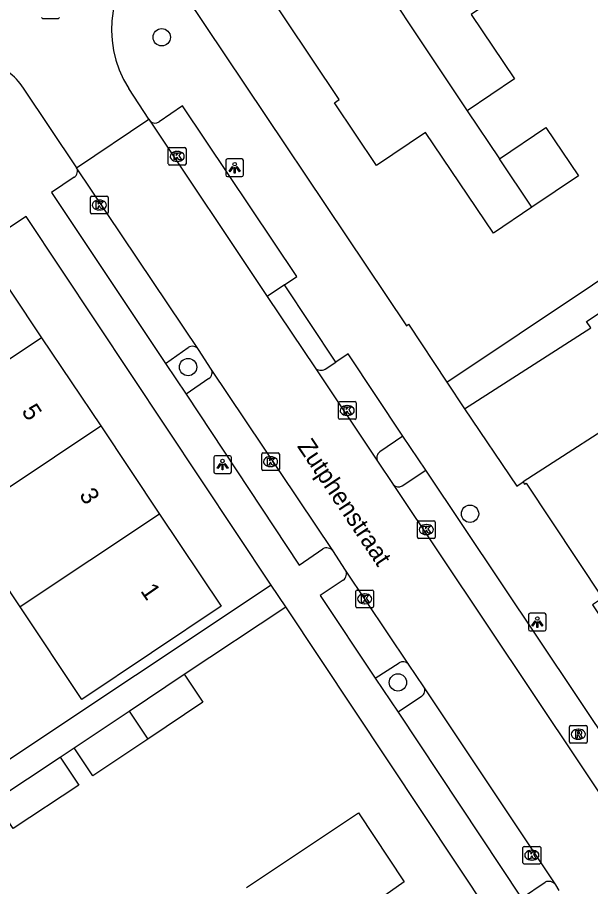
# Model space of a CAD drawing. Extents: x 158352 to 159489, y 383828 to 384597.
# Drawn here: x 158773.43 to 158805.82, y 384209.34 to 384258.46 of the extents above; entities that cross this region are included whole.
import ezdxf

# ---------------------------------------------------------------- set-up
doc = ezdxf.new("R2010")
doc.units = 0
for name, color, linetype in [('IMGEO_Boom', 7, 'Continuous'), ('IMGEO_Hek', 7, 'Continuous'), ('IMGEO_Kolk', 7, 'Continuous'), ('IMGEO_Lichtpunt', 7, 'Continuous'), ('IMGEO_Openbare_ruimte_label', 7, 'Continuous'), ('IMGEO_Pand', 7, 'Continuous'), ('IMGEO_Pand_nummerreeks', 7, 'Continuous'), ('IMGEO_Parkeervlak_open', 7, 'Continuous'), ('IMGEO_Rijbaan_lokaal_open', 7, 'Continuous'), ('IMGEO_Rioolput', 7, 'Continuous'), ('IMGEO_Voetpad_open', 7, 'Continuous')]:
    doc.layers.add(name, color=color, linetype=linetype)

msp = doc.modelspace()

# ---------------------------------------------------------------- linework, layer by layer
at = {"layer": 'IMGEO_Boom'}
for centre in [(158781.588, 384257.339), (158783.078, 384238.698), (158799.008, 384230.409), (158794.935, 384220.875)]:
    msp.add_circle(centre, 0.489, dxfattribs=at)
at = {"layer": 'IMGEO_Hek'}
msp.add_lwpolyline([(158798.702, 384236.335), (158801.651, 384231.97), (158802.014, 384232.216)], dxfattribs=at)
at = {"layer": 'IMGEO_Kolk'}
for p, q in [((158781.962, 384250.179), (158781.962, 384251.031)), ((158782.037, 384251.105), (158782.889, 384251.105)), ((158782.45, 384250.885), (158782.475, 384250.885)), ((158782.963, 384251.031), (158782.963, 384250.179)), ((158782.473, 384250.325), (158782.448, 384250.325)), ((158782.889, 384250.105), (158782.037, 384250.105)), ((158777.559, 384247.431), (158777.559, 384248.283)), ((158777.634, 384248.357), (158778.486, 384248.357)), ((158778.56, 384248.283), (158778.56, 384247.431)), ((158778.047, 384248.137), (158778.072, 384248.137)), ((158778.486, 384247.357), (158777.634, 384247.357)), ((158778.07, 384247.577), (158778.045, 384247.577)), ((158791.568, 384235.82), (158791.568, 384236.672)), ((158791.643, 384236.746), (158792.495, 384236.746)), ((158792.056, 384236.526), (158792.081, 384236.526)), ((158792.569, 384236.672), (158792.569, 384235.82)), ((158792.079, 384235.966), (158792.054, 384235.966)), ((158792.495, 384235.746), (158791.643, 384235.746)), ((158787.236, 384232.93), (158787.236, 384233.782)), ((158787.311, 384233.856), (158788.163, 384233.856)), ((158787.724, 384233.636), (158787.749, 384233.636)), ((158788.237, 384233.782), (158788.237, 384232.93)), ((158787.747, 384233.076), (158787.722, 384233.076)), ((158788.163, 384232.856), (158787.311, 384232.856)), ((158796.116, 384230.015), (158796.968, 384230.015)), ((158796.041, 384229.089), (158796.041, 384229.941)), ((158796.529, 384229.795), (158796.554, 384229.795)), ((158797.042, 384229.941), (158797.042, 384229.089)), ((158796.552, 384229.235), (158796.527, 384229.235)), ((158796.968, 384229.015), (158796.116, 384229.015)), ((158792.632, 384226.099), (158793.484, 384226.099)), ((158792.557, 384225.173), (158792.557, 384226.025)), ((158793.045, 384225.879), (158793.07, 384225.879)), ((158793.558, 384226.025), (158793.558, 384225.173)), ((158793.484, 384225.099), (158792.632, 384225.099)), ((158793.068, 384225.319), (158793.043, 384225.319)), ((158802, 384210.686), (158802, 384211.538)), ((158802.075, 384211.612), (158802.927, 384211.612)), ((158802.488, 384211.392), (158802.513, 384211.392)), ((158803.001, 384211.538), (158803.001, 384210.686)), ((158802.927, 384210.612), (158802.075, 384210.612)), ((158802.511, 384210.832), (158802.486, 384210.832))]:
    msp.add_line(p, q, dxfattribs=at)
for points in [[(158781.962, 384250.179), (158781.962, 384251.031)], [(158782.037, 384251.105), (158782.889, 384251.105)], [(158782.283, 384250.805), (158782.406, 384250.805), (158782.406, 384250.654), (158782.536, 384250.805), (158782.7, 384250.805), (158782.554, 384250.654), (158782.707, 384250.405), (158782.555, 384250.405), (158782.47, 384250.569), (158782.406, 384250.502), (158782.406, 384250.405), (158782.283, 384250.405), (158782.283, 384250.805)], [(158782.963, 384251.031), (158782.963, 384250.179)], [(158782.889, 384250.105), (158782.037, 384250.105)], [(158777.559, 384247.431), (158777.559, 384248.283)], [(158777.634, 384248.357), (158778.486, 384248.357)], [(158778.56, 384248.283), (158778.56, 384247.431)], [(158777.88, 384248.057), (158778.003, 384248.057), (158778.003, 384247.906), (158778.133, 384248.057), (158778.297, 384248.057), (158778.151, 384247.906), (158778.304, 384247.657), (158778.152, 384247.657), (158778.067, 384247.821), (158778.003, 384247.754), (158778.003, 384247.657), (158777.88, 384247.657), (158777.88, 384248.057)], [(158778.486, 384247.357), (158777.634, 384247.357)], [(158791.568, 384235.82), (158791.568, 384236.672)], [(158791.643, 384236.746), (158792.495, 384236.746)], [(158791.889, 384236.446), (158792.012, 384236.446), (158792.012, 384236.295), (158792.142, 384236.446), (158792.306, 384236.446), (158792.16, 384236.295), (158792.313, 384236.046), (158792.161, 384236.046), (158792.076, 384236.21), (158792.012, 384236.143), (158792.012, 384236.046), (158791.889, 384236.046), (158791.889, 384236.446)], [(158792.569, 384236.672), (158792.569, 384235.82)], [(158792.495, 384235.746), (158791.643, 384235.746)], [(158787.236, 384232.93), (158787.236, 384233.782)], [(158787.311, 384233.856), (158788.163, 384233.856)], [(158787.557, 384233.556), (158787.68, 384233.556), (158787.68, 384233.405), (158787.81, 384233.556), (158787.974, 384233.556), (158787.828, 384233.405), (158787.981, 384233.156), (158787.829, 384233.156), (158787.744, 384233.32), (158787.68, 384233.253), (158787.68, 384233.156), (158787.557, 384233.156), (158787.557, 384233.556)], [(158788.237, 384233.782), (158788.237, 384232.93)], [(158788.163, 384232.856), (158787.311, 384232.856)], [(158796.116, 384230.015), (158796.968, 384230.015)], [(158796.041, 384229.089), (158796.041, 384229.941)], [(158796.362, 384229.715), (158796.485, 384229.715), (158796.485, 384229.564), (158796.615, 384229.715), (158796.779, 384229.715), (158796.633, 384229.564), (158796.786, 384229.315), (158796.634, 384229.315), (158796.549, 384229.479), (158796.485, 384229.412), (158796.485, 384229.315), (158796.362, 384229.315), (158796.362, 384229.715)], [(158797.042, 384229.941), (158797.042, 384229.089)], [(158796.968, 384229.015), (158796.116, 384229.015)], [(158792.632, 384226.099), (158793.484, 384226.099)], [(158792.557, 384225.173), (158792.557, 384226.025)], [(158792.878, 384225.799), (158793.001, 384225.799), (158793.001, 384225.648), (158793.131, 384225.799), (158793.295, 384225.799), (158793.149, 384225.648), (158793.302, 384225.399), (158793.15, 384225.399), (158793.065, 384225.563), (158793.001, 384225.496), (158793.001, 384225.399), (158792.878, 384225.399), (158792.878, 384225.799)], [(158793.558, 384226.025), (158793.558, 384225.173)], [(158793.484, 384225.099), (158792.632, 384225.099)], [(158802, 384210.686), (158802, 384211.538)], [(158802.075, 384211.612), (158802.927, 384211.612)], [(158803.001, 384211.538), (158803.001, 384210.686)], [(158802.321, 384211.312), (158802.444, 384211.312), (158802.444, 384211.161), (158802.574, 384211.312), (158802.738, 384211.312), (158802.592, 384211.161), (158802.745, 384210.912), (158802.593, 384210.912), (158802.508, 384211.076), (158802.444, 384211.009), (158802.444, 384210.912), (158802.321, 384210.912), (158802.321, 384211.312)], [(158802.927, 384210.612), (158802.075, 384210.612)]]:
    msp.add_lwpolyline(points, dxfattribs=at)
for centre, start, end in [((158782.039, 384251.029), 91.552, 178.448), ((158782.039, 384251.029), 91.552, 178.448), ((158782.887, 384251.029), 1.552, 88.448), ((158782.887, 384251.029), 1.552, 88.448), ((158782.039, 384250.181), 181.552, 268.448), ((158782.039, 384250.181), 181.552, 268.448), ((158782.887, 384250.181), 271.552, 358.448), ((158782.887, 384250.181), 271.552, 358.448), ((158777.636, 384248.281), 91.552, 178.448), ((158777.636, 384248.281), 91.552, 178.448), ((158778.484, 384248.281), 1.552, 88.448), ((158778.484, 384248.281), 1.552, 88.448), ((158777.636, 384247.433), 181.552, 268.448), ((158777.636, 384247.433), 181.552, 268.448), ((158778.484, 384247.433), 271.552, 358.448), ((158778.484, 384247.433), 271.552, 358.448), ((158791.645, 384236.67), 91.552, 178.448), ((158791.645, 384236.67), 91.552, 178.448), ((158792.493, 384236.67), 1.552, 88.448), ((158792.493, 384236.67), 1.552, 88.448), ((158791.645, 384235.822), 181.552, 268.448), ((158791.645, 384235.822), 181.552, 268.448), ((158792.493, 384235.822), 271.552, 358.448), ((158792.493, 384235.822), 271.552, 358.448), ((158787.313, 384233.78), 91.552, 178.448), ((158787.313, 384233.78), 91.552, 178.448), ((158788.161, 384233.78), 1.552, 88.448), ((158788.161, 384233.78), 1.552, 88.448), ((158787.313, 384232.932), 181.552, 268.448), ((158787.313, 384232.932), 181.552, 268.448), ((158788.161, 384232.932), 271.552, 358.448), ((158788.161, 384232.932), 271.552, 358.448), ((158796.118, 384229.939), 91.552, 178.448), ((158796.118, 384229.939), 91.552, 178.448), ((158796.966, 384229.939), 1.552, 88.448), ((158796.966, 384229.939), 1.552, 88.448), ((158796.118, 384229.091), 181.552, 268.448), ((158796.118, 384229.091), 181.552, 268.448), ((158796.966, 384229.091), 271.552, 358.448), ((158796.966, 384229.091), 271.552, 358.448), ((158792.634, 384226.023), 91.552, 178.448), ((158792.634, 384226.023), 91.552, 178.448), ((158793.482, 384226.023), 1.552, 88.448), ((158793.482, 384226.023), 1.552, 88.448), ((158792.634, 384225.175), 181.552, 268.448), ((158792.634, 384225.175), 181.552, 268.448), ((158793.482, 384225.175), 271.552, 358.448), ((158793.482, 384225.175), 271.552, 358.448), ((158802.077, 384211.536), 91.552, 178.448), ((158802.077, 384211.536), 91.552, 178.448), ((158802.925, 384211.536), 1.552, 88.448), ((158802.925, 384211.536), 1.552, 88.448), ((158802.077, 384210.688), 181.552, 268.448), ((158802.077, 384210.688), 181.552, 268.448), ((158802.925, 384210.688), 271.552, 358.448), ((158802.925, 384210.688), 271.552, 358.448)]:
    msp.add_arc(centre, 0.0765, start, end, dxfattribs=at)
for centre, major_axis, ratio, start_param, end_param in [((158782.449, 384250.605), (-0.387, 0.002), 0.722429, 4.712389, 7.853982), ((158782.474, 384250.605), (-0.39, 0.002), 0.717154, 1.570796, 4.712389), ((158778.046, 384247.857), (-0.387, 0.002), 0.722429, 4.712389, 7.853982), ((158778.071, 384247.857), (-0.39, 0.002), 0.717154, 1.570796, 4.712389), ((158792.055, 384236.246), (-0.387, 0.002), 0.722429, 4.712389, 7.853982), ((158792.08, 384236.246), (-0.39, 0.002), 0.717154, 1.570796, 4.712389), ((158787.723, 384233.356), (-0.387, 0.002), 0.722429, 4.712389, 7.853982), ((158787.748, 384233.356), (-0.39, 0.002), 0.717154, 1.570796, 4.712389), ((158796.528, 384229.515), (-0.387, 0.002), 0.722429, 4.712389, 7.853982), ((158796.553, 384229.515), (-0.39, 0.002), 0.717154, 1.570796, 4.712389), ((158793.044, 384225.599), (-0.387, 0.002), 0.722429, 4.712389, 7.853982), ((158793.069, 384225.599), (-0.39, 0.002), 0.717154, 1.570796, 4.712389), ((158802.487, 384211.112), (-0.387, 0.002), 0.722429, 4.712389, 7.853982), ((158802.512, 384211.112), (-0.39, 0.002), 0.717154, 1.570796, 4.712389)]:
    msp.add_ellipse(centre, major_axis=major_axis, ratio=ratio, start_param=start_param, end_param=end_param, dxfattribs=at)
at = {"layer": 'IMGEO_Lichtpunt'}
for p, q in [((158785.212, 384250.366), (158785.212, 384249.559)), ((158785.212, 384250.366), (158785.212, 384249.559)), ((158786.114, 384250.461), (158785.306, 384250.461)), ((158786.114, 384250.461), (158785.306, 384250.461)), ((158786.208, 384249.559), (158786.208, 384250.366)), ((158786.208, 384249.559), (158786.208, 384250.366)), ((158785.306, 384249.465), (158786.114, 384249.465)), ((158785.306, 384249.465), (158786.114, 384249.465)), ((158784.526, 384233.59), (158784.526, 384232.783)), ((158784.526, 384233.59), (158784.526, 384232.783)), ((158785.428, 384233.685), (158784.62, 384233.685)), ((158785.428, 384233.685), (158784.62, 384233.685)), ((158785.522, 384232.783), (158785.522, 384233.59)), ((158785.522, 384232.783), (158785.522, 384233.59)), ((158784.62, 384232.689), (158785.428, 384232.689)), ((158784.62, 384232.689), (158785.428, 384232.689)), ((158802.313, 384224.688), (158802.313, 384223.881)), ((158802.313, 384224.688), (158802.313, 384223.881)), ((158803.215, 384224.783), (158802.407, 384224.783)), ((158803.215, 384224.783), (158802.407, 384224.783)), ((158803.309, 384223.881), (158803.309, 384224.688)), ((158803.309, 384223.881), (158803.309, 384224.688)), ((158802.407, 384223.787), (158803.215, 384223.787)), ((158802.407, 384223.787), (158803.215, 384223.787))]:
    msp.add_line(p, q, dxfattribs=at)
for points in [[(158785.586, 384250.03), (158785.625, 384250.002), (158785.437, 384249.74), (158785.399, 384249.767), (158785.586, 384250.03)], [(158785.688, 384249.982), (158785.735, 384249.982), (158785.735, 384249.66), (158785.688, 384249.66), (158785.688, 384249.982)], [(158785.798, 384250.002), (158785.836, 384250.029), (158786.023, 384249.767), (158785.984, 384249.739), (158785.798, 384250.002)], [(158784.9, 384233.254), (158784.939, 384233.226), (158784.751, 384232.964), (158784.713, 384232.991), (158784.9, 384233.254)], [(158785.002, 384233.206), (158785.049, 384233.206), (158785.049, 384232.884), (158785.002, 384232.884), (158785.002, 384233.206)], [(158785.112, 384233.226), (158785.15, 384233.253), (158785.337, 384232.991), (158785.298, 384232.963), (158785.112, 384233.226)], [(158802.687, 384224.352), (158802.726, 384224.324), (158802.538, 384224.062), (158802.5, 384224.089), (158802.687, 384224.352)], [(158802.789, 384224.304), (158802.836, 384224.304), (158802.836, 384223.982), (158802.789, 384223.982), (158802.789, 384224.304)], [(158802.899, 384224.324), (158802.937, 384224.351), (158803.124, 384224.089), (158803.085, 384224.061), (158802.899, 384224.324)]]:
    msp.add_lwpolyline(points, dxfattribs=at)
for centre in [(158785.711, 384250.164), (158785.025, 384233.388), (158802.812, 384224.486)]:
    msp.add_circle(centre, 0.0994, dxfattribs=at)
for centre, start, end in [((158785.306, 384250.366), 90, 180), ((158785.306, 384250.366), 90, 180), ((158786.114, 384250.366), 0, 90), ((158786.114, 384250.366), 0, 90), ((158785.306, 384249.559), 180, 270), ((158785.306, 384249.559), 180, 270), ((158786.114, 384249.559), 270, 0), ((158786.114, 384249.559), 270, 360), ((158784.62, 384233.59), 90, 180), ((158784.62, 384233.59), 90, 180), ((158785.428, 384233.59), 0, 90), ((158785.428, 384233.59), 0, 90), ((158784.62, 384232.783), 180, 270), ((158784.62, 384232.783), 180, 270), ((158785.428, 384232.783), 270, 0), ((158785.428, 384232.783), 270, 360), ((158802.407, 384224.688), 90, 180), ((158802.407, 384224.688), 90, 180), ((158803.215, 384224.688), 0, 90), ((158803.215, 384224.688), 0, 90), ((158802.407, 384223.881), 180, 270), ((158802.407, 384223.881), 180, 270), ((158803.215, 384223.881), 270, 0), ((158803.215, 384223.881), 270, 360)]:
    msp.add_arc(centre, 0.0946, start, end, dxfattribs=at)
at = {"layer": 'IMGEO_Pand'}
for points in [[(158802.51, 384247.734), (158800.339, 384246.274), (158796.5, 384251.957), (158793.717, 384250.096), (158791.345, 384253.642), (158791.619, 384253.825), (158787.034, 384260.674), (158791.752, 384263.857)], [(158791.752, 384263.857), (158798.846, 384253.181)], [(158800.604, 384260.926), (158801.186, 384260.049), (158799.077, 384258.631), (158801.529, 384254.987), (158798.846, 384253.181)], [(158798.846, 384253.181), (158800.667, 384250.474)], [(158800.667, 384250.474), (158803.296, 384252.243), (158805.14, 384249.503), (158802.51, 384247.734)], [(158802.51, 384247.734), (158800.667, 384250.474)], [(158771.344, 384245.523), (158774.797, 384240.358)], [(158774.797, 384240.358), (158766.937, 384235.12)], [(158774.797, 384240.358), (158778.142, 384235.374)], [(158808.728, 384236.548), (158802.014, 384232.216)], [(158770.27, 384230.127), (158778.142, 384235.374)], [(158778.142, 384235.374), (158781.46, 384230.393)], [(158802.014, 384232.216), (158802.088, 384232.09), (158802.178, 384232.143), (158806.493, 384225.639), (158805.937, 384225.266), (158812.392, 384215.663)], [(158773.591, 384225.148), (158770.27, 384230.127)], [(158781.46, 384230.393), (158773.591, 384225.148)], [(158781.46, 384230.393), (158784.944, 384225.182), (158777.075, 384219.921), (158773.591, 384225.148)], [(158779.752, 384219.257), (158782.858, 384221.34)], [(158782.858, 384221.34), (158783.916, 384219.762), (158780.809, 384217.679)], [(158776.645, 384217.175), (158779.752, 384219.257)], [(158779.752, 384219.257), (158780.809, 384217.679)], [(158780.809, 384217.679), (158777.703, 384215.597), (158776.645, 384217.175)], [(158775.852, 384216.652), (158776.91, 384215.074), (158773.203, 384212.629), (158772.146, 384214.207)], [(158772.146, 384214.207), (158775.852, 384216.652)], [(158786.38, 384209.294), (158792.699, 384213.514), (158795.295, 384209.606), (158794.187, 384208.841), (158796.785, 384204.942), (158791.593, 384201.478)]]:
    msp.add_lwpolyline(points, dxfattribs=at)
at = {"layer": 'IMGEO_Parkeervlak_open'}
for points in [[(158781.797, 384238.91), (158783.088, 384239.804)], [(158784.25, 384238.048), (158782.962, 384237.159)], [(158793.651, 384221.126), (158794.999, 384221.987)], [(158796.268, 384220.08), (158794.939, 384219.198)]]:
    msp.add_lwpolyline(points, dxfattribs=at)
for centre, radius, start, end in [((158783.327, 384239.446), 0.43, 36.5009, 123.7179), ((158784.027, 384238.393), 0.411, 302.8937, 28.2363), ((158795.212, 384221.642), 0.406, 39.7251, 121.669), ((158796.041, 384220.422), 0.41, 303.5613, 30.6774)]:
    msp.add_arc(centre, radius, start, end, dxfattribs=at)
at = {"layer": 'IMGEO_Rijbaan_lokaal_open'}
for points in [[(158773.769, 384254.458), (158776.768, 384249.966)], [(158780.861, 384252.713), (158779.725, 384254.446)], [(158776.768, 384249.966), (158780.861, 384252.713)], [(158780.861, 384252.713), (158780.943, 384252.603)], [(158780.943, 384252.603), (158787.539, 384242.681)], [(158783.673, 384239.702), (158776.768, 384249.966)], [(158787.539, 384242.681), (158790.253, 384238.663)], [(158784.389, 384238.588), (158783.673, 384239.702)], [(158791.263, 384228.324), (158784.389, 384238.588)], [(158790.253, 384238.663), (158793.788, 384233.373)], [(158793.788, 384233.373), (158794.663, 384232.054)], [(158794.663, 384232.054), (158807.872, 384212.309)], [(158791.974, 384227.225), (158791.263, 384228.324)], [(158795.524, 384221.901), (158791.974, 384227.225)], [(158796.394, 384220.631), (158795.524, 384221.901)], [(158803.85, 384209.437), (158796.394, 384220.631)], [(158804.049, 384209.123), (158803.85, 384209.437)]]:
    msp.add_lwpolyline(points, dxfattribs=at)
for centre, radius, start, end in [((158784.795, 384257.733), 6.042, 126.1355, 212.9549), ((158771.193, 384252.892), 3.015, 31.2892, 128.885)]:
    msp.add_arc(centre, radius, start, end, dxfattribs=at)
at = {"layer": 'IMGEO_Rioolput'}
for p, q in [((158775.729, 384258.389), (158774.877, 384258.389)), ((158804.628, 384217.521), (158804.628, 384218.373)), ((158804.703, 384218.447), (158805.555, 384218.447)), ((158805.116, 384218.227), (158805.141, 384218.227)), ((158805.629, 384218.373), (158805.629, 384217.521)), ((158805.555, 384217.447), (158804.703, 384217.447)), ((158805.139, 384217.667), (158805.114, 384217.667))]:
    msp.add_line(p, q, dxfattribs=at)
for points in [[(158775.729, 384258.389), (158774.877, 384258.389)], [(158804.628, 384217.521), (158804.628, 384218.373)], [(158804.703, 384218.447), (158805.555, 384218.447)], [(158805.629, 384218.373), (158805.629, 384217.521)], [(158805.217, 384218.145), (158804.965, 384218.147), (158804.965, 384217.747)], [(158804.965, 384217.747), (158805.089, 384217.747), (158805.089, 384217.909), (158805.1, 384217.909)], [(158805.143, 384218.066), (158805.089, 384218.066), (158805.089, 384217.985)], [(158805.089, 384217.985), (158805.141, 384217.985)], [(158805.147, 384217.88), (158805.218, 384217.747), (158805.358, 384217.747), (158805.293, 384217.873)], [(158805.555, 384217.447), (158804.703, 384217.447)]]:
    msp.add_lwpolyline(points, dxfattribs=at)
for centre, radius, start, end in [((158774.879, 384258.465), 0.0765, 181.552, 268.448), ((158774.879, 384258.465), 0.0765, 181.552, 268.448), ((158775.727, 384258.465), 0.0765, 271.552, 358.448), ((158775.727, 384258.465), 0.0765, 271.552, 358.448), ((158804.705, 384218.371), 0.0765, 91.552, 178.448), ((158804.705, 384218.371), 0.0765, 91.552, 178.448), ((158805.553, 384218.371), 0.0765, 1.552, 88.448), ((158805.553, 384218.371), 0.0765, 1.552, 88.448), ((158805.099, 384217.856), 0.0533, 26.0293, 88.6989), ((158805.125, 384218.174), 0.19, 274.7715, 282.9687), ((158805.149, 384217.97), 0.0964, 77.0061, 93.1865), ((158805.163, 384218.027), 0.0378, 276.6634, 79.6772), ((158805.216, 384218.035), 0.109, 350.3612, 89.416), ((158805.214, 384218.035), 0.112, 277.5842, 350.9817), ((158805.198, 384217.82), 0.108, 29.5134, 73.7905), ((158804.705, 384217.523), 0.0765, 181.552, 268.448), ((158804.705, 384217.523), 0.0765, 181.552, 268.448), ((158805.553, 384217.523), 0.0765, 271.552, 358.448), ((158805.553, 384217.523), 0.0765, 271.552, 358.448)]:
    msp.add_arc(centre, radius, start, end, dxfattribs=at)
for centre, major_axis, ratio, start_param, end_param in [((158805.115, 384217.947), (-0.387, 0.002), 0.722429, 4.712389, 7.853982), ((158805.14, 384217.947), (-0.39, 0.002), 0.717154, 1.570796, 4.712389)]:
    msp.add_ellipse(centre, major_axis=major_axis, ratio=ratio, start_param=start_param, end_param=end_param, dxfattribs=at)
at = {"layer": 'IMGEO_Voetpad_open'}
for points in [[(158797.703, 384237.844), (158887.956, 384298.193), (158887.726, 384305.076)], [(158798.702, 384236.335), (158805.826, 384240.925), (158805.594, 384241.274), (158881.501, 384291.844), (158886.407, 384295.232), (158886.61, 384294.938), (158886.683, 384294.994)], [(158782.9, 384259.743), (158795.413, 384241.029), (158795.535, 384241.118), (158797.703, 384237.844)], [(158788.522, 384243.353), (158789.215, 384243.827), (158782.771, 384253.468), (158781.445, 384252.554)], [(158776.642, 384249.424), (158775.356, 384248.574), (158781.797, 384238.91)], [(158787.778, 384226.382), (158773.923, 384247.213), (158771.344, 384245.523)], [(158788.522, 384243.353), (158787.539, 384242.681)], [(158791.434, 384238.983), (158788.522, 384243.353)], [(158795.211, 384234.792), (158792.121, 384239.457), (158791.434, 384238.983)], [(158781.797, 384238.91), (158782.962, 384237.159)], [(158790.821, 384238.589), (158791.434, 384238.983)], [(158797.703, 384237.844), (158798.702, 384236.335)], [(158782.962, 384237.159), (158789.362, 384227.508), (158790.695, 384228.432)], [(158798.702, 384236.335), (158801.651, 384231.97), (158802.014, 384232.216)], [(158795.211, 384234.792), (158793.91, 384233.913)], [(158796.503, 384232.882), (158795.211, 384234.792)], [(158795.182, 384231.988), (158796.503, 384232.882)], [(158809.312, 384213.713), (158796.503, 384232.882)], [(158791.844, 384226.664), (158790.55, 384225.785), (158793.651, 384221.126)], [(158787.778, 384226.382), (158772.42, 384216.168)], [(158788.594, 384225.155), (158787.778, 384226.382)], [(158782.858, 384221.34), (158788.594, 384225.155)], [(158802.113, 384204.829), (158788.594, 384225.155)], [(158793.651, 384221.126), (158794.939, 384219.198)], [(158794.939, 384219.198), (158801.917, 384208.691)], [(158775.852, 384216.652), (158776.645, 384217.175)], [(158801.917, 384208.691), (158803.252, 384209.588)]]:
    msp.add_lwpolyline(points, dxfattribs=at)
for centre, radius, start, end in [((158781.225, 384252.9), 0.41, 226.4123, 302.4378), ((158776.436, 384249.757), 0.392, 301.6644, 32.1612), ((158790.58, 384238.957), 0.44, 221.9821, 303.1724), ((158794.176, 384233.569), 0.435, 127.7397, 206.7986), ((158794.96, 384232.32), 0.399, 221.7537, 303.7518), ((158790.903, 384227.98), 0.498, 43.7213, 114.7472), ((158791.606, 384227.015), 0.424, 304.1265, 29.7799), ((158803.46, 384209.15), 0.484, 36.29, 115.3672)]:
    msp.add_arc(centre, radius, start, end, dxfattribs=at)

# ---------------------------------------------------------------- texts
at = {"layer": 'IMGEO_Openbare_ruimte_label'}
msp.add_text('Zutphenstraat', height=1, rotation=303.7854, dxfattribs=at).set_placement((158789.217, 384234.227))
at = {"layer": 'IMGEO_Pand_nummerreeks'}
for s, rotation, p in [('5', 303.1982, (158773.638, 384236.203)), ('3', 301.9972, (158776.9, 384231.476)), ('1', 304.7875, (158780.353, 384226.048))]:
    msp.add_text(s, height=1, rotation=rotation, dxfattribs=at).set_placement(p)

doc.saveas('drawing.dxf')
